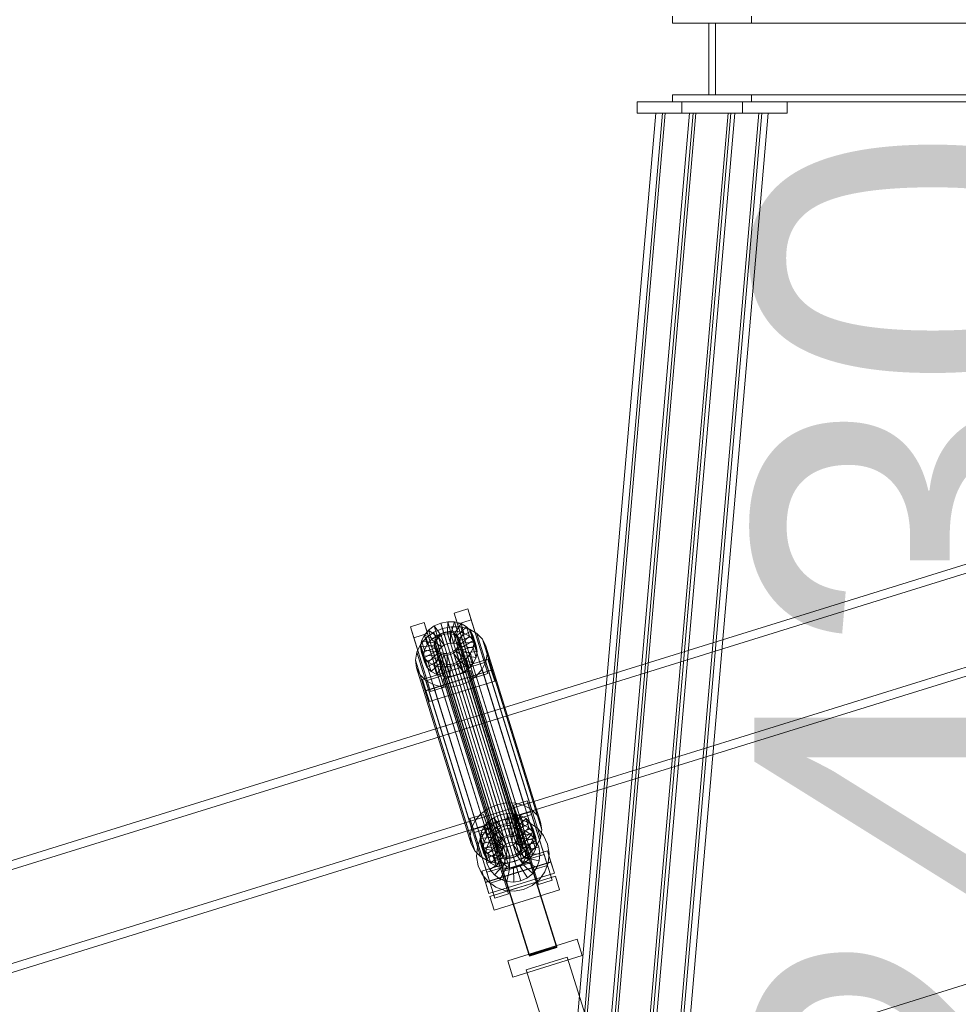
# Model space of a CAD drawing. Header units: millimetres. Extents: x -4738 to 65662, y -68080 to 6847.
# Tile 818 of 1056: x 17909 to 18566, y 1344 to 2033. Entities that reach past the tile are written whole.
import ezdxf

# ---------------------------------------------------------------- set-up
doc = ezdxf.new("R2010")
doc.units = ezdxf.units.MM
for name, color, linetype, lineweight in [('COTAS_P', 1, 'Continuous', 0), ('lateral_C02', 7, 'Continuous', 0), ('lateral_C10', 7, 'Continuous', 0)]:
    doc.layers.add(name, color=color, linetype=linetype, lineweight=lineweight)
doc.dimstyles.new('R19_100', dxfattribs={"dimtxt": 250, "dimasz": 150, "dimexe": 150, "dimexo": 80, "dimgap": 100, "dimtad": 1, "dimtih": 1, "dimtoh": 1, "dimdsep": 46, "dimcen": 0.09, "dimadec": 0, "dimazin": 0, "dimtfac": 1, "dimtdec": 4, "dimtofl": 0, "dimtmove": 0, "dimatfit": 3, "dimfxl": 1, "dimtolj": 1, "dimtzin": 0, "dimarcsym": 0})

# ---------------------------------------------------------------- blocks, each defined once
blk = doc.blocks.new('DIM_R31_4')
at = {"layer": 'COTAS_P'}
for p, q in [((15248.37, 1279.09), (24311.82, 4109.09)), ((24311.82, 4109.09), (24155.23, 4107.34)), ((24311.82, 4109.09), (24182.05, 4021.43)), ((24580.07, 3250), (24311.82, 4109.09)), ((15248.37, 1279.09), (15378.14, 1366.76)), ((15248.37, 1279.09), (15404.97, 1280.85)), ((15516.62, 420), (15248.37, 1279.09))]:
    blk.add_line(p, q, dxfattribs=at)
blk.add_text('9495 P', height=250, rotation=17.34062, dxfattribs=at).set_placement((19750.29, 2789.55))
blk = doc.blocks.new('DIM_R31_19')
at = {"layer": 'COTAS_P'}
for p, q in [((18373.54, 2430), (18773.54, 2430)), ((18773.54, 2430), (18728.54, 2280)), ((18773.54, 0), (18773.54, 2430)), ((18773.54, 2430), (18818.54, 2280)), ((18773.54, 0), (18728.54, 150)), ((18773.54, 0), (18818.54, 150)), ((18373.54, 0), (18773.54, 0))]:
    blk.add_line(p, q, dxfattribs=at)
blk.add_text('2430 P', height=250, rotation=90, dxfattribs=at).set_placement((18673.54, 1215))

msp = doc.modelspace()

# ---------------------------------------------------------------- linework, layer by layer
at = {"layer": 'lateral_C02'}
for p, q in [((19160.686, 1834.799), (18224.729, 1544.304)), ((18226.507, 1538.574), (19162.465, 1829.068)), ((18245.131, 1478.568), (19181.088, 1769.063)), ((19182.867, 1763.333), (18246.91, 1472.838)), ((18213.401, 1617.748), (18222.947, 1620.728)), ((18222.947, 1620.728), (18225.327, 1613.059)), ((18234.698, 1583.206), (18222.947, 1620.728)), ((18215.782, 1610.079), (18213.401, 1617.748)), ((18213.401, 1617.748), (18225.152, 1580.225)), ((18225.327, 1613.059), (18215.782, 1610.079)), ((18225.327, 1613.059), (18237.078, 1575.537)), ((18182.856, 1608.21), (18192.401, 1611.191)), ((18185.236, 1600.541), (18182.856, 1608.21)), ((18182.856, 1608.21), (18194.606, 1570.688)), ((18192.401, 1611.191), (18194.782, 1603.522)), ((18204.152, 1573.668), (18192.401, 1611.191)), ((18192.589, 1602.44), (18195.606, 1605.973)), ((18195.606, 1605.973), (18199.515, 1608.823)), ((18202.498, 1600.694), (18195.606, 1605.973)), ((18195.606, 1605.973), (18197.646, 1599.4)), ((18199.141, 1604.397), (18205.204, 1607.033)), ((18199.515, 1608.823), (18204.051, 1610.795)), ((18204.35, 1602.043), (18199.515, 1608.823)), ((18199.515, 1608.823), (18201.555, 1602.249)), ((18204.051, 1610.795), (18208.903, 1611.754)), ((18206.499, 1602.977), (18204.051, 1610.795)), ((18204.051, 1610.795), (18206.091, 1604.221)), ((18205.204, 1607.033), (18211.691, 1608.316)), ((18205.204, 1607.033), (18243.459, 1483.778)), ((18208.797, 1603.432), (18208.903, 1611.754)), ((18208.903, 1611.754), (18213.742, 1611.636)), ((18208.903, 1611.754), (18210.943, 1605.181)), ((18211.089, 1603.376), (18213.742, 1611.636)), ((18211.691, 1608.316), (18218.16, 1608.158)), ((18211.691, 1608.316), (18249.946, 1485.061)), ((18213.219, 1602.814), (18218.237, 1610.449)), ((18213.742, 1611.636), (18218.237, 1610.449)), ((18213.742, 1611.636), (18215.782, 1605.063)), ((18215.04, 1601.783), (18222.083, 1608.273)), ((18227.532, 1572.556), (18215.782, 1610.079)), ((18218.16, 1608.158), (18224.17, 1606.57)), ((18218.16, 1608.158), (18256.415, 1484.903)), ((18218.237, 1610.449), (18222.083, 1608.273)), ((18218.237, 1610.449), (18220.278, 1603.875)), ((18222.083, 1608.273), (18225.017, 1605.256)), ((18222.083, 1608.273), (18224.123, 1601.699)), ((18224.17, 1606.57), (18229.311, 1603.661)), ((18224.17, 1606.57), (18262.424, 1483.316)), ((18194.782, 1603.522), (18185.236, 1600.541)), ((18196.987, 1563.019), (18185.236, 1600.541)), ((18189.881, 1595.864), (18193.915, 1600.587)), ((18189.98, 1594.316), (18190.67, 1598.464)), ((18190.67, 1598.464), (18192.589, 1602.44)), ((18200.16, 1597.137), (18190.67, 1598.464)), ((18190.67, 1598.464), (18192.71, 1591.89)), ((18201.069, 1599.02), (18192.589, 1602.44)), ((18192.589, 1602.44), (18194.629, 1595.867)), ((18193.915, 1600.587), (18199.141, 1604.397)), ((18193.915, 1600.587), (18232.169, 1477.333)), ((18197.646, 1599.4), (18194.629, 1595.867)), ((18194.782, 1603.522), (18206.532, 1565.999)), ((18201.555, 1602.249), (18197.646, 1599.4)), ((18197.646, 1599.4), (18204.539, 1594.12)), ((18199.141, 1604.397), (18237.396, 1481.142)), ((18199.82, 1598.232), (18200.729, 1600.116)), ((18201.069, 1599.02), (18200.16, 1597.137)), ((18200.729, 1600.116), (18202.158, 1601.789)), ((18200.729, 1600.116), (18245.105, 1457.14)), ((18202.498, 1600.694), (18201.069, 1599.02)), ((18203.11, 1592.446), (18201.069, 1599.02)), ((18206.091, 1604.221), (18201.555, 1602.249)), ((18201.555, 1602.249), (18206.391, 1595.47)), ((18202.158, 1601.789), (18204.01, 1603.139)), ((18202.158, 1601.789), (18246.534, 1458.814)), ((18204.35, 1602.043), (18202.498, 1600.694)), ((18204.539, 1594.12), (18202.498, 1600.694)), ((18204.01, 1603.139), (18206.159, 1604.073)), ((18204.01, 1603.139), (18248.386, 1460.164)), ((18206.499, 1602.977), (18204.35, 1602.043)), ((18206.391, 1595.47), (18204.35, 1602.043)), ((18210.943, 1605.181), (18206.091, 1604.221)), ((18206.091, 1604.221), (18208.539, 1596.404)), ((18206.159, 1604.073), (18208.457, 1604.528)), ((18206.159, 1604.073), (18250.534, 1461.098)), ((18208.797, 1603.432), (18206.499, 1602.977)), ((18208.539, 1596.404), (18206.499, 1602.977)), ((18208.457, 1604.528), (18210.749, 1604.472)), ((18208.457, 1604.528), (18252.833, 1461.552)), ((18211.089, 1603.376), (18208.797, 1603.432)), ((18210.838, 1596.858), (18208.797, 1603.432)), ((18210.749, 1604.472), (18212.879, 1603.909)), ((18210.749, 1604.472), (18255.125, 1461.496)), ((18210.943, 1605.181), (18210.838, 1596.858)), ((18215.782, 1605.063), (18210.943, 1605.181)), ((18213.219, 1602.814), (18211.089, 1603.376)), ((18213.13, 1596.803), (18211.089, 1603.376)), ((18212.879, 1603.909), (18214.7, 1602.878)), ((18212.879, 1603.909), (18257.254, 1460.934)), ((18215.782, 1605.063), (18213.13, 1596.803)), ((18215.04, 1601.783), (18213.219, 1602.814)), ((18215.259, 1596.24), (18213.219, 1602.814)), ((18214.7, 1602.878), (18216.09, 1601.45)), ((18214.7, 1602.878), (18259.076, 1459.903)), ((18216.43, 1600.354), (18215.04, 1601.783)), ((18217.081, 1595.209), (18215.04, 1601.783)), ((18220.278, 1603.875), (18215.259, 1596.24)), ((18220.278, 1603.875), (18215.782, 1605.063)), ((18216.09, 1601.45), (18216.953, 1599.72)), ((18216.09, 1601.45), (18260.465, 1458.474)), ((18216.43, 1600.354), (18225.017, 1605.256)), ((18217.293, 1598.624), (18216.43, 1600.354)), ((18218.47, 1593.78), (18216.43, 1600.354)), ((18216.953, 1599.72), (18217.23, 1597.808)), ((18261.328, 1456.745), (18216.953, 1599.72)), ((18224.123, 1601.699), (18217.081, 1595.209)), ((18226.838, 1601.605), (18217.293, 1598.624)), ((18217.293, 1598.624), (18219.333, 1592.051)), ((18217.57, 1596.712), (18217.293, 1598.624)), ((18227.057, 1598.683), (18218.47, 1593.78)), ((18224.123, 1601.699), (18220.278, 1603.875)), ((18227.057, 1598.683), (18224.123, 1601.699)), ((18225.017, 1605.256), (18226.838, 1601.605)), ((18225.017, 1605.256), (18227.057, 1598.683)), ((18228.879, 1595.031), (18226.838, 1601.605)), ((18226.838, 1601.605), (18227.424, 1597.568)), ((18228.879, 1595.031), (18227.057, 1598.683)), ((18229.311, 1603.661), (18233.232, 1599.629)), ((18229.311, 1603.661), (18267.565, 1480.407)), ((18233.232, 1599.629), (18235.668, 1594.748)), ((18233.232, 1599.629), (18271.487, 1476.374)), ((18187.316, 1590.549), (18189.881, 1595.864)), ((18189.881, 1595.864), (18228.136, 1472.61)), ((18199.833, 1595.172), (18189.98, 1594.316)), ((18189.98, 1594.316), (18192.02, 1587.743)), ((18190.566, 1590.279), (18189.98, 1594.316)), ((18200.111, 1593.26), (18190.566, 1590.279)), ((18192.71, 1591.89), (18192.02, 1587.743)), ((18200.974, 1591.53), (18192.387, 1586.628)), ((18194.629, 1595.867), (18192.71, 1591.89)), ((18192.71, 1591.89), (18202.201, 1590.563)), ((18193.828, 1240.226), (19339.287, 1597.888)), ((18194.629, 1595.867), (18203.11, 1592.446)), ((18199.493, 1596.267), (18199.82, 1598.232)), ((18199.771, 1594.355), (18199.493, 1596.267)), ((18199.493, 1596.267), (18243.869, 1453.292)), ((18200.634, 1592.626), (18199.771, 1594.355)), ((18199.771, 1594.355), (18244.146, 1451.38)), ((18199.82, 1598.232), (18244.196, 1455.257)), ((18200.16, 1597.137), (18199.833, 1595.172)), ((18201.874, 1588.598), (18199.833, 1595.172)), ((18199.833, 1595.172), (18200.111, 1593.26)), ((18202.151, 1586.686), (18200.111, 1593.26)), ((18200.111, 1593.26), (18200.974, 1591.53)), ((18202.201, 1590.563), (18200.16, 1597.137)), ((18202.024, 1591.197), (18200.634, 1592.626)), ((18200.634, 1592.626), (18245.009, 1449.65)), ((18203.014, 1584.956), (18200.974, 1591.53)), ((18200.974, 1591.53), (18202.364, 1590.101)), ((18202.201, 1590.563), (18203.11, 1592.446)), ((18203.11, 1592.446), (18204.539, 1594.12)), ((18204.539, 1594.12), (18206.391, 1595.47)), ((18206.391, 1595.47), (18208.539, 1596.404)), ((18208.539, 1596.404), (18210.838, 1596.858)), ((18210.838, 1596.858), (18213.13, 1596.803)), ((18214.565, 1592.286), (18212.714, 1590.936)), ((18213.13, 1596.803), (18215.259, 1596.24)), ((18215.995, 1593.96), (18214.565, 1592.286)), ((18214.565, 1592.286), (18258.941, 1449.311)), ((18214.905, 1591.19), (18216.335, 1592.864)), ((18215.259, 1596.24), (18217.081, 1595.209)), ((18216.903, 1595.843), (18215.995, 1593.96)), ((18215.995, 1593.96), (18260.37, 1450.984)), ((18216.335, 1592.864), (18217.244, 1594.747)), ((18216.335, 1592.864), (18224.815, 1589.444)), ((18218.375, 1586.29), (18216.335, 1592.864)), ((18217.23, 1597.808), (18216.903, 1595.843)), ((18216.903, 1595.843), (18261.279, 1452.868)), ((18217.081, 1595.209), (18218.47, 1593.78)), ((18217.23, 1597.808), (18261.606, 1454.832)), ((18217.244, 1594.747), (18217.57, 1596.712)), ((18217.244, 1594.747), (18226.734, 1593.42)), ((18219.284, 1588.174), (18217.244, 1594.747)), ((18217.57, 1596.712), (18227.424, 1597.568)), ((18219.611, 1590.139), (18217.57, 1596.712)), ((18218.47, 1593.78), (18219.333, 1592.051)), ((18219.333, 1592.051), (18228.879, 1595.031)), ((18219.333, 1592.051), (18219.611, 1590.139)), ((18226.734, 1593.42), (18224.815, 1589.444)), ((18227.424, 1597.568), (18226.734, 1593.42)), ((18226.734, 1593.42), (18228.774, 1586.846)), ((18227.424, 1597.568), (18229.464, 1590.994)), ((18229.464, 1590.994), (18228.879, 1595.031)), ((18235.668, 1594.748), (18236.451, 1589.351)), ((18273.923, 1471.493), (18235.668, 1594.748)), ((18186.394, 1585.004), (18187.316, 1590.549)), ((18187.177, 1579.607), (18186.394, 1585.004)), ((18186.394, 1585.004), (18224.648, 1461.749)), ((18187.316, 1590.549), (18225.571, 1467.294)), ((18190.566, 1590.279), (18192.606, 1583.705)), ((18192.387, 1586.628), (18190.566, 1590.279)), ((18191.253, 1571.357), (18237.072, 1585.664)), ((18192.02, 1587.743), (18201.874, 1588.598)), ((18192.02, 1587.743), (18192.606, 1583.705)), ((18192.387, 1586.628), (18194.428, 1580.054)), ((18195.321, 1583.611), (18192.387, 1586.628)), ((18192.606, 1583.705), (18202.151, 1586.686)), ((18194.428, 1580.054), (18203.014, 1584.956)), ((18202.364, 1590.101), (18195.321, 1583.611)), ((18204.185, 1589.07), (18199.166, 1581.435)), ((18201.874, 1588.598), (18202.201, 1590.563)), ((18202.151, 1586.686), (18201.874, 1588.598)), ((18203.845, 1590.166), (18202.024, 1591.197)), ((18202.024, 1591.197), (18246.399, 1448.221)), ((18203.014, 1584.956), (18202.151, 1586.686)), ((18204.404, 1583.528), (18202.364, 1590.101)), ((18202.364, 1590.101), (18204.185, 1589.07)), ((18204.404, 1583.528), (18203.014, 1584.956)), ((18206.315, 1588.508), (18203.662, 1580.248)), ((18205.974, 1589.603), (18203.845, 1590.166)), ((18203.845, 1590.166), (18248.221, 1447.191)), ((18206.225, 1582.497), (18204.185, 1589.07)), ((18204.185, 1589.07), (18206.315, 1588.508)), ((18208.267, 1589.548), (18205.974, 1589.603)), ((18205.974, 1589.603), (18250.35, 1446.628)), ((18208.355, 1581.934), (18206.315, 1588.508)), ((18206.315, 1588.508), (18208.607, 1588.452)), ((18210.565, 1590.002), (18208.267, 1589.548)), ((18208.267, 1589.548), (18252.642, 1446.572)), ((18208.607, 1588.452), (18208.501, 1580.13)), ((18208.607, 1588.452), (18210.905, 1588.907)), ((18210.647, 1581.878), (18208.607, 1588.452)), ((18212.714, 1590.936), (18210.565, 1590.002)), ((18210.565, 1590.002), (18254.941, 1447.027)), ((18210.905, 1588.907), (18213.054, 1589.841)), ((18210.905, 1588.907), (18213.353, 1581.089)), ((18212.945, 1582.333), (18210.905, 1588.907)), ((18212.714, 1590.936), (18257.089, 1447.961)), ((18213.054, 1589.841), (18214.905, 1591.19)), ((18213.054, 1589.841), (18217.889, 1583.061)), ((18215.094, 1583.267), (18213.054, 1589.841)), ((18214.905, 1591.19), (18221.798, 1585.911)), ((18216.946, 1584.617), (18214.905, 1591.19)), ((18218.375, 1586.29), (18216.946, 1584.617)), ((18221.798, 1585.911), (18217.889, 1583.061)), ((18219.284, 1588.174), (18218.375, 1586.29)), ((18226.856, 1582.87), (18218.375, 1586.29)), ((18219.611, 1590.139), (18219.284, 1588.174)), ((18228.774, 1586.846), (18219.284, 1588.174)), ((18229.464, 1590.994), (18219.611, 1590.139)), ((18224.815, 1589.444), (18221.798, 1585.911)), ((18221.798, 1585.911), (18223.839, 1579.337)), ((18224.815, 1589.444), (18226.856, 1582.87)), ((18226.856, 1582.87), (18228.774, 1586.846)), ((18228.774, 1586.846), (18229.464, 1590.994)), ((18236.451, 1589.351), (18235.529, 1583.806)), ((18236.451, 1589.351), (18274.706, 1466.096)), ((18237.072, 1585.664), (18239.452, 1577.994)), ((18239.52, 1577.846), (18237.072, 1585.664)), ((18189.612, 1574.726), (18187.177, 1579.607)), ((18187.177, 1579.607), (18225.431, 1456.352)), ((18192.606, 1583.705), (18194.428, 1580.054)), ((18239.452, 1577.994), (18193.634, 1563.688)), ((18239.52, 1577.846), (18193.701, 1563.54)), ((18194.428, 1580.054), (18197.361, 1577.038)), ((18195.321, 1583.611), (18197.361, 1577.038)), ((18199.166, 1581.435), (18195.321, 1583.611)), ((18197.361, 1577.038), (18204.404, 1583.528)), ((18199.166, 1581.435), (18201.207, 1574.862)), ((18203.662, 1580.248), (18199.166, 1581.435)), ((18201.207, 1574.862), (18206.225, 1582.497)), ((18203.662, 1580.248), (18205.702, 1573.674)), ((18208.501, 1580.13), (18203.662, 1580.248)), ((18206.225, 1582.497), (18204.404, 1583.528)), ((18205.702, 1573.674), (18208.355, 1581.934)), ((18205.769, 1571.817), (18224.86, 1577.778)), ((18208.355, 1581.934), (18206.225, 1582.497)), ((18210.647, 1581.878), (18208.355, 1581.934)), ((18213.353, 1581.089), (18208.501, 1580.13)), ((18208.501, 1580.13), (18210.541, 1573.556)), ((18210.541, 1573.556), (18210.647, 1581.878)), ((18212.945, 1582.333), (18210.647, 1581.878)), ((18215.094, 1583.267), (18212.945, 1582.333)), ((18215.393, 1574.516), (18212.945, 1582.333)), ((18217.889, 1583.061), (18213.353, 1581.089)), ((18213.353, 1581.089), (18215.393, 1574.516)), ((18216.946, 1584.617), (18215.094, 1583.267)), ((18219.929, 1576.488), (18215.094, 1583.267)), ((18223.839, 1579.337), (18216.946, 1584.617)), ((18217.889, 1583.061), (18219.929, 1576.488)), ((18219.929, 1576.488), (18223.839, 1579.337)), ((18223.839, 1579.337), (18226.856, 1582.87)), ((18224.86, 1577.778), (18224.936, 1577.535)), ((18285.253, 1384.373), (18224.86, 1577.778)), ((18234.698, 1583.206), (18225.152, 1580.225)), ((18225.152, 1580.225), (18227.532, 1572.556)), ((18232.963, 1578.49), (18228.93, 1573.767)), ((18235.529, 1583.806), (18232.963, 1578.49)), ((18232.963, 1578.49), (18271.218, 1455.236)), ((18237.078, 1575.537), (18234.698, 1583.206)), ((18235.529, 1583.806), (18273.783, 1460.551)), ((18239.452, 1577.994), (18241.9, 1570.177)), ((18241.9, 1570.177), (18239.52, 1577.846)), ((18193.534, 1570.693), (18189.612, 1574.726)), ((18189.612, 1574.726), (18227.867, 1451.471)), ((18193.634, 1563.688), (18191.253, 1571.357)), ((18191.253, 1571.357), (18193.701, 1563.54)), ((18204.152, 1573.668), (18194.606, 1570.688)), ((18197.361, 1577.038), (18201.207, 1574.862)), ((18201.207, 1574.862), (18205.702, 1573.674)), ((18206.532, 1565.999), (18204.152, 1573.668)), ((18205.702, 1573.674), (18210.541, 1573.556)), ((18205.845, 1571.573), (18205.769, 1571.817)), ((18266.162, 1378.412), (18205.769, 1571.817)), ((18224.936, 1577.535), (18205.845, 1571.573)), ((18266.238, 1378.169), (18205.845, 1571.573)), ((18210.541, 1573.556), (18215.393, 1574.516)), ((18215.393, 1574.516), (18219.929, 1576.488)), ((18228.93, 1573.767), (18223.704, 1569.958)), ((18224.936, 1577.535), (18285.329, 1384.13)), ((18227.532, 1572.556), (18237.078, 1575.537)), ((18228.93, 1573.767), (18267.185, 1450.512)), ((18198.675, 1567.784), (18193.534, 1570.693)), ((18193.534, 1570.693), (18231.789, 1447.439)), ((18194.606, 1570.688), (18196.987, 1563.019)), ((18196.082, 1555.871), (18241.9, 1570.177)), ((18196.987, 1563.019), (18206.532, 1565.999)), ((18204.684, 1566.197), (18198.675, 1567.784)), ((18198.675, 1567.784), (18236.93, 1444.529)), ((18211.153, 1566.039), (18204.684, 1566.197)), ((18204.684, 1566.197), (18242.939, 1442.942)), ((18217.64, 1567.322), (18211.153, 1566.039)), ((18211.153, 1566.039), (18249.408, 1442.784)), ((18223.704, 1569.958), (18217.64, 1567.322)), ((18217.64, 1567.322), (18255.895, 1444.067)), ((18223.704, 1569.958), (18261.958, 1446.703)), ((18196.082, 1555.871), (18193.634, 1563.688)), ((18193.701, 1563.54), (18196.082, 1555.871)), ((18224.729, 1544.304), (17288.772, 1253.81)), ((18245.131, 1478.568), (18224.729, 1544.304)), ((18224.729, 1544.304), (18226.507, 1538.574)), ((17290.55, 1248.079), (18226.507, 1538.574)), ((18226.507, 1538.574), (18246.91, 1472.838)), ((18243.459, 1483.778), (18237.396, 1481.142)), ((18249.946, 1485.061), (18243.459, 1483.778)), ((18256.415, 1484.903), (18249.946, 1485.061)), ((18255.057, 1483.537), (18264.602, 1486.518)), ((18257.437, 1475.868), (18255.057, 1483.537)), ((18255.057, 1483.537), (18266.807, 1446.015)), ((18262.424, 1483.316), (18256.415, 1484.903)), ((18267.565, 1480.407), (18262.424, 1483.316)), ((18264.602, 1486.518), (18266.982, 1478.849)), ((18276.353, 1448.995), (18264.602, 1486.518)), ((17309.174, 1188.074), (18245.131, 1478.568)), ((18224.511, 1474), (18234.057, 1476.98)), ((18232.169, 1477.333), (18228.136, 1472.61)), ((18237.396, 1481.142), (18232.169, 1477.333)), ((18234.057, 1476.98), (18236.437, 1469.311)), ((18245.807, 1439.458), (18234.057, 1476.98)), ((18237.261, 1471.763), (18241.17, 1474.612)), ((18241.17, 1474.612), (18245.706, 1476.584)), ((18246.005, 1467.833), (18241.17, 1474.612)), ((18241.17, 1474.612), (18243.21, 1468.039)), ((18245.706, 1476.584), (18250.558, 1477.544)), ((18248.154, 1468.767), (18245.706, 1476.584)), ((18245.706, 1476.584), (18247.746, 1470.011)), ((18250.452, 1469.221), (18250.558, 1477.544)), ((18250.558, 1477.544), (18255.397, 1477.426)), ((18250.558, 1477.544), (18252.599, 1470.97)), ((18252.744, 1469.166), (18255.397, 1477.426)), ((18254.874, 1468.603), (18259.893, 1476.238)), ((18255.397, 1477.426), (18259.893, 1476.238)), ((18255.397, 1477.426), (18257.437, 1470.852)), ((18266.982, 1478.849), (18257.437, 1475.868)), ((18269.187, 1438.346), (18257.437, 1475.868)), ((18258.125, 1473.826), (18267.671, 1476.806)), ((18259.893, 1476.238), (18263.738, 1474.062)), ((18259.893, 1476.238), (18261.933, 1469.665)), ((18266.982, 1478.849), (18278.733, 1441.326)), ((18271.487, 1476.374), (18267.565, 1480.407)), ((18281.977, 1430.988), (18267.671, 1476.806)), ((18273.923, 1471.493), (18271.487, 1476.374)), ((18246.91, 1472.838), (17310.953, 1182.344)), ((18226.891, 1466.331), (18224.511, 1474)), ((18224.511, 1474), (18236.262, 1436.477)), ((18228.136, 1472.61), (18225.571, 1467.294)), ((18236.437, 1469.311), (18226.891, 1466.331)), ((18232.325, 1464.254), (18234.244, 1468.23)), ((18234.244, 1468.23), (18237.261, 1471.763)), ((18242.724, 1464.81), (18234.244, 1468.23)), ((18234.244, 1468.23), (18236.284, 1461.656)), ((18235.801, 1465.804), (18240.893, 1470.052)), ((18236.437, 1469.311), (18248.187, 1431.789)), ((18244.154, 1466.483), (18237.261, 1471.763)), ((18237.261, 1471.763), (18239.301, 1465.189)), ((18243.21, 1468.039), (18239.301, 1465.189)), ((18240.893, 1470.052), (18246.91, 1472.838)), ((18247.746, 1470.011), (18243.21, 1468.039)), ((18243.21, 1468.039), (18248.046, 1461.259)), ((18246.005, 1467.833), (18244.154, 1466.483)), ((18248.154, 1468.767), (18246.005, 1467.833)), ((18248.046, 1461.259), (18246.005, 1467.833)), ((18246.91, 1472.838), (18253.443, 1473.971)), ((18252.599, 1470.97), (18247.746, 1470.011)), ((18247.746, 1470.011), (18250.194, 1462.193)), ((18250.452, 1469.221), (18248.154, 1468.767)), ((18250.194, 1462.193), (18248.154, 1468.767)), ((18248.817, 1466.729), (18253.704, 1467.577)), ((18252.744, 1469.166), (18250.452, 1469.221)), ((18252.493, 1462.648), (18250.452, 1469.221)), ((18252.599, 1470.97), (18252.493, 1462.648)), ((18257.437, 1470.852), (18252.599, 1470.97)), ((18254.874, 1468.603), (18252.744, 1469.166)), ((18254.785, 1462.592), (18252.744, 1469.166)), ((18253.443, 1473.971), (18260.047, 1473.375)), ((18254.113, 1457.585), (18253.704, 1467.577)), ((18253.704, 1467.577), (18258.644, 1467.131)), ((18257.437, 1470.852), (18254.785, 1462.592)), ((18256.695, 1467.572), (18254.874, 1468.603)), ((18256.914, 1462.03), (18254.874, 1468.603)), ((18256.695, 1467.572), (18263.738, 1474.062)), ((18258.085, 1466.143), (18256.695, 1467.572)), ((18258.736, 1460.999), (18256.695, 1467.572)), ((18261.933, 1469.665), (18256.914, 1462.03)), ((18261.933, 1469.665), (18257.437, 1470.852)), ((18258.085, 1466.143), (18266.672, 1471.046)), ((18258.125, 1473.826), (18272.432, 1428.007)), ((18260.047, 1473.375), (18266.271, 1471.09)), ((18265.778, 1467.488), (18261.933, 1469.665)), ((18263.738, 1474.062), (18266.672, 1471.046)), ((18263.738, 1474.062), (18265.778, 1467.488)), ((18266.271, 1471.09), (18271.692, 1467.271)), ((18266.672, 1471.046), (18268.494, 1467.394)), ((18266.672, 1471.046), (18268.712, 1464.472)), ((18274.706, 1466.096), (18273.923, 1471.493)), ((18225.571, 1467.294), (18224.648, 1461.749)), ((18224.648, 1461.749), (18225.431, 1456.352)), ((18238.642, 1428.808), (18226.891, 1466.331)), ((18227.58, 1464.288), (18237.125, 1467.269)), ((18227.58, 1464.288), (18241.886, 1418.47)), ((18231.635, 1460.106), (18232.325, 1464.254)), ((18241.489, 1460.961), (18231.635, 1460.106)), ((18231.983, 1460.384), (18235.801, 1465.804)), ((18241.815, 1462.926), (18232.325, 1464.254)), ((18232.325, 1464.254), (18234.365, 1457.68)), ((18236.284, 1461.656), (18234.365, 1457.68)), ((18239.301, 1465.189), (18236.284, 1461.656)), ((18236.284, 1461.656), (18244.765, 1458.236)), ((18251.432, 1421.45), (18237.125, 1467.269)), ((18237.652, 1457.413), (18240.508, 1461.468)), ((18239.301, 1465.189), (18246.194, 1459.91)), ((18240.508, 1461.468), (18244.316, 1464.645)), ((18247.862, 1454.691), (18240.508, 1461.468)), ((18241.815, 1462.926), (18241.489, 1460.961)), ((18243.529, 1454.388), (18241.489, 1460.961)), ((18241.489, 1460.961), (18241.766, 1459.049)), ((18242.724, 1464.81), (18241.815, 1462.926)), ((18243.856, 1456.353), (18241.815, 1462.926)), ((18244.154, 1466.483), (18242.724, 1464.81)), ((18244.765, 1458.236), (18242.724, 1464.81)), ((18246.194, 1459.91), (18244.154, 1466.483)), ((18244.316, 1464.645), (18248.817, 1466.729)), ((18249.666, 1456.196), (18244.316, 1464.645)), ((18246.194, 1459.91), (18248.046, 1461.259)), ((18248.046, 1461.259), (18250.194, 1462.193)), ((18250.534, 1461.098), (18248.386, 1460.164)), ((18251.798, 1457.183), (18248.817, 1466.729)), ((18250.194, 1462.193), (18252.493, 1462.648)), ((18252.833, 1461.552), (18250.534, 1461.098)), ((18252.493, 1462.648), (18254.785, 1462.592)), ((18255.125, 1461.496), (18252.833, 1461.552)), ((18254.785, 1462.592), (18256.914, 1462.03)), ((18257.254, 1460.934), (18255.125, 1461.496)), ((18256.453, 1457.374), (18258.644, 1467.131)), ((18256.914, 1462.03), (18258.736, 1460.999)), ((18259.076, 1459.903), (18257.254, 1460.934)), ((18258.948, 1464.414), (18258.085, 1466.143)), ((18260.125, 1459.57), (18258.085, 1466.143)), ((18258.644, 1467.131), (18263.301, 1465.421)), ((18258.658, 1456.564), (18263.301, 1465.421)), ((18265.778, 1467.488), (18258.736, 1460.999)), ((18258.736, 1460.999), (18260.125, 1459.57)), ((18258.899, 1460.537), (18259.226, 1462.502)), ((18268.494, 1467.394), (18258.948, 1464.414)), ((18258.948, 1464.414), (18260.988, 1457.84)), ((18259.226, 1462.502), (18258.948, 1464.414)), ((18259.226, 1462.502), (18269.079, 1463.357)), ((18261.266, 1455.928), (18259.226, 1462.502)), ((18268.712, 1464.472), (18260.125, 1459.57)), ((18260.579, 1455.211), (18267.356, 1462.565)), ((18260.988, 1457.84), (18270.534, 1460.821)), ((18263.301, 1465.421), (18267.356, 1462.565)), ((18268.712, 1464.472), (18265.778, 1467.488)), ((18267.356, 1462.565), (18270.533, 1458.757)), ((18269.079, 1463.357), (18268.389, 1459.209)), ((18270.534, 1460.821), (18268.494, 1467.394)), ((18268.494, 1467.394), (18269.079, 1463.357)), ((18270.534, 1460.821), (18268.712, 1464.472)), ((18269.079, 1463.357), (18271.12, 1456.784)), ((18271.12, 1456.784), (18270.534, 1460.821)), ((18271.692, 1467.271), (18275.94, 1462.18)), ((18273.783, 1460.551), (18274.706, 1466.096)), ((18275.94, 1462.18), (18278.726, 1456.163)), ((18225.431, 1456.352), (18227.867, 1451.471)), ((18229.102, 1447.555), (18229.698, 1454.159)), ((18229.698, 1454.159), (18231.983, 1460.384)), ((18231.635, 1460.106), (18233.675, 1453.532)), ((18232.221, 1456.068), (18231.635, 1460.106)), ((18241.766, 1459.049), (18232.221, 1456.068)), ((18232.221, 1456.068), (18234.261, 1449.495)), ((18234.042, 1452.417), (18232.221, 1456.068)), ((18234.365, 1457.68), (18233.675, 1453.532)), ((18233.675, 1453.532), (18243.529, 1454.388)), ((18242.629, 1457.32), (18234.042, 1452.417)), ((18234.365, 1457.68), (18243.856, 1456.353)), ((18235.942, 1452.756), (18237.652, 1457.413)), ((18244.019, 1455.891), (18236.976, 1449.401)), ((18246.509, 1452.77), (18237.652, 1457.413)), ((18245.84, 1454.86), (18240.822, 1447.225)), ((18243.806, 1452.475), (18241.766, 1459.049)), ((18241.766, 1459.049), (18242.629, 1457.32)), ((18244.669, 1450.746), (18242.629, 1457.32)), ((18242.629, 1457.32), (18244.019, 1455.891)), ((18243.529, 1454.388), (18243.856, 1456.353)), ((18243.806, 1452.475), (18243.529, 1454.388)), ((18243.856, 1456.353), (18244.765, 1458.236)), ((18244.196, 1455.257), (18243.869, 1453.292)), ((18246.059, 1449.317), (18244.019, 1455.891)), ((18244.019, 1455.891), (18245.84, 1454.86)), ((18245.105, 1457.14), (18244.196, 1455.257)), ((18244.765, 1458.236), (18246.194, 1459.91)), ((18246.534, 1458.814), (18245.105, 1457.14)), ((18247.97, 1454.297), (18245.317, 1446.037)), ((18247.881, 1448.286), (18245.84, 1454.86)), ((18245.84, 1454.86), (18247.97, 1454.297)), ((18246.509, 1452.77), (18247.862, 1454.691)), ((18248.386, 1460.164), (18246.534, 1458.814)), ((18247.862, 1454.691), (18249.666, 1456.196)), ((18250.01, 1447.724), (18247.97, 1454.297)), ((18247.97, 1454.297), (18250.262, 1454.241)), ((18249.666, 1456.196), (18251.798, 1457.183)), ((18250.262, 1454.241), (18250.156, 1445.919)), ((18250.262, 1454.241), (18252.56, 1454.696)), ((18252.302, 1447.668), (18250.262, 1454.241)), ((18251.798, 1457.183), (18254.113, 1457.585)), ((18252.56, 1454.696), (18254.709, 1455.63)), ((18252.56, 1454.696), (18255.008, 1446.879)), ((18254.601, 1448.122), (18252.56, 1454.696)), ((18254.113, 1457.585), (18256.453, 1457.374)), ((18254.709, 1455.63), (18256.561, 1456.98)), ((18254.709, 1455.63), (18259.544, 1448.851)), ((18256.749, 1449.056), (18254.709, 1455.63)), ((18256.453, 1457.374), (18258.658, 1456.564)), ((18256.561, 1456.98), (18257.99, 1458.653)), ((18256.561, 1456.98), (18263.453, 1451.7)), ((18258.601, 1450.406), (18256.561, 1456.98)), ((18257.99, 1458.653), (18258.899, 1460.537)), ((18257.99, 1458.653), (18266.47, 1455.233)), ((18260.03, 1452.08), (18257.99, 1458.653)), ((18258.658, 1456.564), (18260.579, 1455.211)), ((18258.899, 1460.537), (18268.389, 1459.209)), ((18260.939, 1453.963), (18258.899, 1460.537)), ((18260.465, 1458.474), (18259.076, 1459.903)), ((18260.939, 1453.963), (18260.03, 1452.08)), ((18260.125, 1459.57), (18260.988, 1457.84)), ((18261.328, 1456.745), (18260.465, 1458.474)), ((18260.579, 1455.211), (18262.084, 1453.407)), ((18261.266, 1455.928), (18260.939, 1453.963)), ((18270.43, 1452.636), (18260.939, 1453.963)), ((18260.988, 1457.84), (18261.266, 1455.928)), ((18271.12, 1456.784), (18261.266, 1455.928)), ((18261.279, 1452.868), (18261.606, 1454.832)), ((18261.606, 1454.832), (18261.328, 1456.745)), ((18262.084, 1453.407), (18270.533, 1458.757)), ((18272.617, 1454.255), (18263.071, 1451.275)), ((18266.47, 1455.233), (18263.453, 1451.7)), ((18268.389, 1459.209), (18266.47, 1455.233)), ((18266.47, 1455.233), (18268.511, 1448.66)), ((18267.185, 1450.512), (18271.218, 1455.236)), ((18268.389, 1459.209), (18270.43, 1452.636)), ((18270.43, 1452.636), (18271.12, 1456.784)), ((18270.533, 1458.757), (18272.617, 1454.255)), ((18271.218, 1455.236), (18273.783, 1460.551)), ((18272.617, 1454.255), (18273.465, 1449.368)), ((18278.726, 1456.163), (18279.859, 1449.63)), ((18227.867, 1451.471), (18231.789, 1447.439)), ((18230.235, 1441.022), (18229.102, 1447.555)), ((18231.789, 1447.439), (18236.93, 1444.529)), ((18232.908, 1437.147), (18278.727, 1451.453)), ((18233.675, 1453.532), (18234.261, 1449.495)), ((18234.042, 1452.417), (18236.083, 1445.844)), ((18236.976, 1449.401), (18234.042, 1452.417)), ((18234.261, 1449.495), (18243.806, 1452.475)), ((18234.261, 1449.495), (18236.083, 1445.844)), ((18235.496, 1447.816), (18235.942, 1452.756)), ((18245.488, 1448.225), (18235.496, 1447.816)), ((18236.344, 1442.929), (18235.496, 1447.816)), ((18245.699, 1450.565), (18235.942, 1452.756)), ((18236.083, 1445.844), (18244.669, 1450.746)), ((18236.976, 1449.401), (18239.016, 1442.827)), ((18240.822, 1447.225), (18236.976, 1449.401)), ((18239.016, 1442.827), (18246.059, 1449.317)), ((18240.822, 1447.225), (18242.862, 1440.651)), ((18245.317, 1446.037), (18240.822, 1447.225)), ((18242.862, 1440.651), (18247.881, 1448.286)), ((18244.669, 1450.746), (18243.806, 1452.475)), ((18243.869, 1453.292), (18244.146, 1451.38)), ((18244.146, 1451.38), (18245.009, 1449.65)), ((18246.059, 1449.317), (18244.669, 1450.746)), ((18245.009, 1449.65), (18246.399, 1448.221)), ((18245.488, 1448.225), (18245.699, 1450.565)), ((18245.889, 1445.91), (18245.488, 1448.225)), ((18245.699, 1450.565), (18246.509, 1452.77)), ((18247.881, 1448.286), (18246.059, 1449.317)), ((18246.399, 1448.221), (18248.221, 1447.191)), ((18247.357, 1439.464), (18250.01, 1447.724)), ((18250.01, 1447.724), (18247.881, 1448.286)), ((18248.221, 1447.191), (18250.35, 1446.628)), ((18252.302, 1447.668), (18250.01, 1447.724)), ((18255.008, 1446.879), (18250.156, 1445.919)), ((18252.196, 1439.346), (18252.302, 1447.668)), ((18254.601, 1448.122), (18252.302, 1447.668)), ((18252.642, 1446.572), (18254.941, 1447.027)), ((18256.749, 1449.056), (18254.601, 1448.122)), ((18257.049, 1440.305), (18254.601, 1448.122)), ((18254.941, 1447.027), (18257.089, 1447.961)), ((18259.544, 1448.851), (18255.008, 1446.879)), ((18255.008, 1446.879), (18257.049, 1440.305)), ((18258.601, 1450.406), (18256.749, 1449.056)), ((18261.584, 1442.277), (18256.749, 1449.056)), ((18257.089, 1447.961), (18258.941, 1449.311)), ((18260.03, 1452.08), (18258.601, 1450.406)), ((18265.494, 1445.127), (18258.601, 1450.406)), ((18258.941, 1449.311), (18260.37, 1450.984)), ((18263.453, 1451.7), (18259.544, 1448.851)), ((18259.544, 1448.851), (18261.584, 1442.277)), ((18268.511, 1448.66), (18260.03, 1452.08)), ((18260.37, 1450.984), (18261.279, 1452.868)), ((18261.958, 1446.703), (18267.185, 1450.512)), ((18262.084, 1453.407), (18263.071, 1451.275)), ((18263.071, 1451.275), (18263.473, 1448.96)), ((18263.473, 1448.96), (18263.262, 1446.62)), ((18263.453, 1451.7), (18265.494, 1445.127)), ((18263.473, 1448.96), (18273.465, 1449.368)), ((18265.494, 1445.127), (18268.511, 1448.66)), ((18276.353, 1448.995), (18266.807, 1446.015)), ((18268.511, 1448.66), (18270.43, 1452.636)), ((18273.465, 1449.368), (18273.019, 1444.429)), ((18278.733, 1441.326), (18276.353, 1448.995)), ((18278.727, 1451.453), (18281.107, 1443.784)), ((18281.175, 1443.636), (18278.727, 1451.453)), ((18279.859, 1449.63), (18279.263, 1443.026)), ((18233.02, 1435.005), (18230.235, 1441.022)), ((18281.107, 1443.784), (18235.289, 1429.477)), ((18281.175, 1443.636), (18235.356, 1429.329)), ((18236.083, 1445.844), (18239.016, 1442.827)), ((18245.889, 1445.91), (18236.344, 1442.929)), ((18238.428, 1438.428), (18236.344, 1442.929)), ((18236.93, 1444.529), (18242.939, 1442.942)), ((18246.876, 1443.778), (18238.428, 1438.428)), ((18239.016, 1442.827), (18242.862, 1440.651)), ((18248.382, 1441.974), (18241.605, 1434.62)), ((18242.862, 1440.651), (18247.357, 1439.464)), ((18242.939, 1442.942), (18249.408, 1442.784)), ((18245.317, 1446.037), (18247.357, 1439.464)), ((18250.156, 1445.919), (18245.317, 1446.037)), ((18250.303, 1440.621), (18245.66, 1431.764)), ((18246.876, 1443.778), (18245.889, 1445.91)), ((18248.382, 1441.974), (18246.876, 1443.778)), ((18247.339, 1437.881), (18266.429, 1443.843)), ((18266.677, 1443.05), (18247.586, 1437.088)), ((18250.303, 1440.621), (18248.382, 1441.974)), ((18249.408, 1442.784), (18255.895, 1444.067)), ((18250.156, 1445.919), (18252.196, 1439.346)), ((18252.508, 1439.811), (18250.303, 1440.621)), ((18250.35, 1446.628), (18252.642, 1446.572)), ((18252.196, 1439.346), (18257.049, 1440.305)), ((18257.163, 1440.002), (18254.848, 1439.6)), ((18255.895, 1444.067), (18261.958, 1446.703)), ((18257.049, 1440.305), (18261.584, 1442.277)), ((18259.295, 1440.989), (18257.163, 1440.002)), ((18257.163, 1440.002), (18260.143, 1430.456)), ((18261.099, 1442.494), (18259.295, 1440.989)), ((18259.295, 1440.989), (18264.645, 1432.54)), ((18262.452, 1444.415), (18261.099, 1442.494)), ((18261.099, 1442.494), (18268.453, 1435.717)), ((18261.584, 1442.277), (18265.494, 1445.127)), ((18263.262, 1446.62), (18262.452, 1444.415)), ((18262.452, 1444.415), (18271.309, 1439.772)), ((18263.262, 1446.62), (18273.019, 1444.429)), ((18266.429, 1443.843), (18266.677, 1443.05)), ((18284.938, 1384.577), (18266.429, 1443.843)), ((18266.677, 1443.05), (18285.186, 1383.784)), ((18266.807, 1446.015), (18269.187, 1438.346)), ((18269.187, 1438.346), (18278.733, 1441.326)), ((18273.019, 1444.429), (18271.309, 1439.772)), ((18279.263, 1443.026), (18276.978, 1436.801)), ((18281.107, 1443.784), (18283.555, 1435.967)), ((18283.555, 1435.967), (18281.175, 1443.636)), ((18235.289, 1429.477), (18232.908, 1437.147)), ((18232.908, 1437.147), (18235.356, 1429.329)), ((18237.268, 1429.913), (18233.02, 1435.005)), ((18245.807, 1439.458), (18236.262, 1436.477)), ((18236.262, 1436.477), (18238.642, 1428.808)), ((18237.737, 1421.66), (18283.555, 1435.967)), ((18238.426, 1419.485), (18284.245, 1433.791)), ((18241.605, 1434.62), (18238.428, 1438.428)), ((18245.66, 1431.764), (18241.605, 1434.62)), ((18248.187, 1431.789), (18245.807, 1439.458)), ((18247.586, 1437.088), (18247.339, 1437.881)), ((18265.848, 1378.615), (18247.339, 1437.881)), ((18247.357, 1439.464), (18252.196, 1439.346)), ((18266.095, 1377.822), (18247.586, 1437.088)), ((18252.508, 1439.811), (18250.316, 1430.054)), ((18254.848, 1439.6), (18252.508, 1439.811)), ((18254.848, 1439.6), (18255.256, 1429.608)), ((18268.453, 1435.717), (18264.645, 1432.54)), ((18271.309, 1439.772), (18268.453, 1435.717)), ((18276.978, 1436.801), (18273.159, 1431.38)), ((18287.225, 1424.246), (18284.245, 1433.791)), ((18237.737, 1421.66), (18235.289, 1429.477)), ((18235.356, 1429.329), (18237.737, 1421.66)), ((18242.689, 1426.095), (18237.268, 1429.913)), ((18238.642, 1428.808), (18248.187, 1431.789)), ((18250.316, 1430.054), (18245.66, 1431.764)), ((18255.256, 1429.608), (18250.316, 1430.054)), ((18270.881, 1429.618), (18251.79, 1423.657)), ((18260.143, 1430.456), (18255.256, 1429.608)), ((18264.645, 1432.54), (18260.143, 1430.456)), ((18268.068, 1427.132), (18262.051, 1424.347)), ((18273.159, 1431.38), (18268.068, 1427.132)), ((18270.881, 1429.618), (18285.068, 1384.182)), ((18272.432, 1428.007), (18281.977, 1430.988)), ((18238.426, 1419.485), (18241.407, 1409.939)), ((18241.407, 1409.939), (18287.225, 1424.246)), ((18241.886, 1418.47), (18251.432, 1421.45)), ((18248.914, 1423.81), (18242.689, 1426.095)), ((18255.518, 1423.214), (18248.914, 1423.81)), ((18265.977, 1378.221), (18251.79, 1423.657)), ((18262.051, 1424.347), (18255.518, 1423.214)), ((18250.979, 1374.585), (18299.47, 1389.726)), ((18303.047, 1378.272), (18299.47, 1389.726)), ((18254.556, 1363.131), (18303.047, 1378.272)), ((18284.938, 1384.577), (18265.848, 1378.615)), ((18265.848, 1378.615), (18266.095, 1377.822)), ((18285.068, 1384.182), (18265.977, 1378.221)), ((18266.095, 1377.822), (18285.186, 1383.784)), ((18285.253, 1384.373), (18266.162, 1378.412)), ((18266.162, 1378.412), (18266.238, 1378.169)), ((18266.238, 1378.169), (18285.329, 1384.13)), ((18285.186, 1383.784), (18284.938, 1384.577)), ((18285.329, 1384.13), (18285.253, 1384.373)), ((18250.979, 1374.585), (18254.556, 1363.131)), ((18263.887, 1368.14), (18292.524, 1377.081)), ((18321.798, 1283.327), (18292.524, 1377.081)), ((18263.887, 1368.14), (18293.161, 1274.385))]:
    msp.add_line(p, q, dxfattribs=at)
at = {"layer": 'lateral_C10'}
for p, q in [((18366.275, 2035.56), (18366.275, 2030.56)), ((18421.504, 2030.56), (18421.504, 2035.56)), ((18366.275, 2030.56), (18421.504, 2030.56)), ((18366.275, 2030.56), (19405.667, 2030.56)), ((18391.588, 2030.56), (18391.588, 1980.56)), ((18396.191, 2030.56), (18391.588, 2030.56)), ((19430.981, 2030.56), (18391.588, 2030.56)), ((18396.191, 1980.56), (18396.191, 2030.56)), ((18396.191, 2030.56), (19435.583, 2030.56)), ((18421.504, 2030.56), (19460.897, 2030.56)), ((18366.275, 1980.56), (18366.275, 1975.56)), ((18421.504, 1980.56), (18366.275, 1980.56)), ((19405.667, 1980.56), (18366.275, 1980.56)), ((18391.588, 1980.56), (18396.191, 1980.56)), ((18391.588, 1980.56), (19430.981, 1980.56)), ((18396.191, 1980.56), (19435.583, 1980.56)), ((18421.504, 1975.56), (18421.504, 1980.56)), ((18421.504, 1980.56), (19460.897, 1980.56)), ((18372.7, 1975.56), (18341.44, 1975.56)), ((18341.44, 1975.56), (18415.08, 1975.56)), ((18341.44, 1975.56), (18341.44, 1967.56)), ((18366.275, 1975.56), (18421.504, 1975.56)), ((18366.275, 1975.56), (19405.667, 1975.56)), ((18446.339, 1975.56), (18372.7, 1975.56)), ((18372.7, 1967.56), (18372.7, 1975.56)), ((18415.08, 1975.56), (18446.339, 1975.56)), ((18415.08, 1967.56), (18415.08, 1975.56)), ((18421.504, 1975.56), (19460.897, 1975.56)), ((18446.339, 1975.56), (18446.339, 1967.56)), ((18354.552, 1967.56), (18186.53, 25)), ((18191.133, 25), (18359.155, 1967.56)), ((18193.086, 25), (18361.108, 1967.56)), ((18209.975, 25), (18377.997, 1967.56)), ((18380.646, 1967.56), (18212.624, 25)), ((18382.6, 1967.56), (18214.578, 25)), ((18405.18, 1967.56), (18237.157, 25)), ((18407.133, 1967.56), (18239.111, 25)), ((18241.76, 25), (18409.782, 1967.56)), ((18258.649, 25), (18426.671, 1967.56)), ((18260.602, 25), (18428.624, 1967.56)), ((18433.227, 1967.56), (18265.205, 25)), ((18415.08, 1967.56), (18341.44, 1967.56)), ((18341.44, 1967.56), (18372.7, 1967.56)), ((18377.997, 1967.56), (18354.552, 1967.56)), ((18354.552, 1967.56), (18359.155, 1967.56)), ((18359.155, 1967.56), (18382.6, 1967.56)), ((18361.108, 1967.56), (18359.155, 1967.56)), ((18359.155, 1967.56), (18405.18, 1967.56)), ((18407.133, 1967.56), (18361.108, 1967.56)), ((18372.7, 1967.56), (18446.339, 1967.56)), ((18382.6, 1967.56), (18377.997, 1967.56)), ((18382.6, 1967.56), (18380.646, 1967.56)), ((18380.646, 1967.56), (18426.671, 1967.56)), ((18428.624, 1967.56), (18382.6, 1967.56)), ((18428.624, 1967.56), (18405.18, 1967.56)), ((18405.18, 1967.56), (18409.782, 1967.56)), ((18405.18, 1967.56), (18407.133, 1967.56)), ((18409.782, 1967.56), (18433.227, 1967.56)), ((18446.339, 1967.56), (18415.08, 1967.56)), ((18426.671, 1967.56), (18428.624, 1967.56)), ((18433.227, 1967.56), (18428.624, 1967.56))]:
    msp.add_line(p, q, dxfattribs=at)

# ---------------------------------------------------------------- dimensions: what is measured, and where the dimension line sits
at = {"layer": 'COTAS_P'}
for p1, p2, distance, picture, middle in [((15516.618, 420), (24580.067, 3250), 900, 'DIM_R31_4', (19780.096, 2694.095)), ((18373.544, 0), (18373.544, 2430), -400, 'DIM_R31_19', (18773.544, 1215))]:
    dim = msp.add_aligned_dim(p1=p1, p2=p2, distance=distance, text='<> P', dimstyle='R19_100', dxfattribs=at)
    dim.commit()
    dim.dimension.update_dxf_attribs({"geometry": picture, "text_midpoint": middle})

doc.saveas('drawing.dxf')
